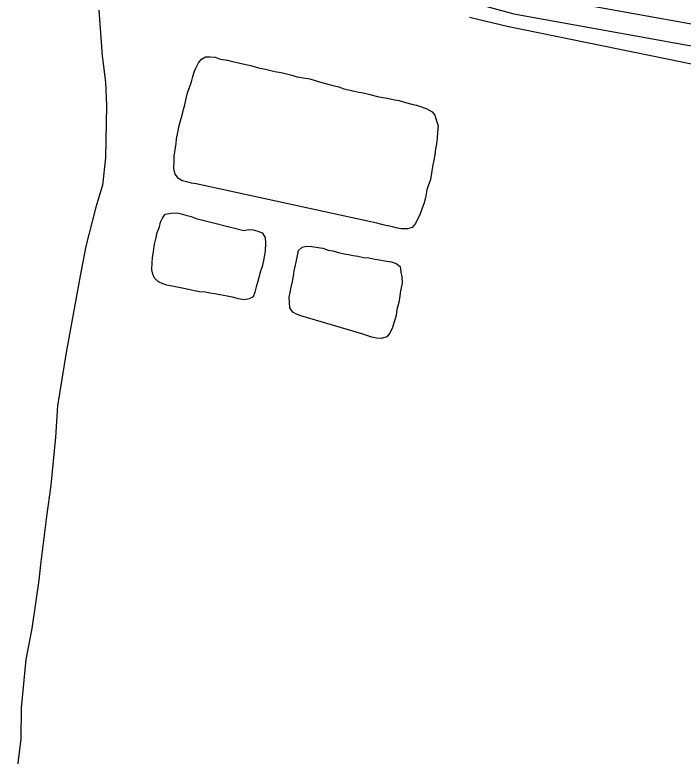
# Model space of a CAD drawing. Extents: x 3297735 to 3335592, y 670436 to 695807.
# Drawn here: x 3327382 to 3327849, y 679058 to 679575 of the extents above; entities that cross this region are included whole.
import ezdxf

# ---------------------------------------------------------------- set-up
doc = ezdxf.new("R2010")
doc.units = 0
for name, color, linetype in [('V-ROAD-CNTR', 7, 'Continuous'), ('V-SITE-VEGE', 7, 'Continuous'), ('V-TOPO-SHOR', 7, 'Continuous')]:
    doc.layers.add(name, color=color, linetype=linetype)

msp = doc.modelspace()

# ---------------------------------------------------------------- linework, layer by layer
at = {"layer": 'V-ROAD-CNTR'}
for points in [[(3328896.05, 679902.74), (3328795.37, 679593.8), (3328746.62, 679412.48), (3328728.21, 679397.14), (3328701.59, 679382.4), (3328678.8, 679378.94), (3328650.75, 679384.65), (3328498.98, 679422.53), (3328374.04, 679452.67), (3328034.23, 679536.43), (3327733.58, 679590.52), (3327588.2, 679630.26), (3327573.17, 679638.67), (3327557.84, 679655.96), (3327546.92, 679670.14), (3327530.91, 679700.35), (3327520.16, 679721.39), (3327512.72, 679735.94), (3327511.67, 679766.17)], [(3327506.94, 679714.3), (3327517.61, 679693.43), (3327534.26, 679661.99), (3327546.27, 679646.4), (3327563.63, 679626.82), (3327582.47, 679616.28), (3327730.27, 679575.88), (3328031.1, 679521.75), (3328370.48, 679438.1), (3328495.41, 679407.96), (3328647.44, 679370.01), (3328678.42, 679363.71), (3328706.5, 679367.98), (3328736.72, 679384.71), (3328759.88, 679404), (3328809.76, 679589.53), (3328909.86, 679896.69)]]:
    msp.add_lwpolyline(points, dxfattribs=at)
at = {"layer": 'V-SITE-VEGE'}
for p, q in [((3327440.26, 679578.36), (3327442.49, 679546.47)), ((3327442.49, 679546.47), (3327444.92, 679528.23)), ((3327444.92, 679528.23), (3327445.57, 679511.84)), ((3327445.57, 679511.84), (3327444.99, 679475.45)), ((3327444.99, 679475.45), (3327442.87, 679456.37)), ((3327442.87, 679456.37), (3327438.07, 679440.98)), ((3327438.07, 679440.98), (3327431.26, 679413.79)), ((3327431.26, 679413.79), (3327427.29, 679392.92)), ((3327427.29, 679392.92), (3327417.33, 679339.39)), ((3327417.33, 679339.39), (3327411.28, 679302.18)), ((3327411.28, 679302.18), (3327410.02, 679280.36)), ((3327410.02, 679280.36), (3327406.75, 679246.74)), ((3327406.75, 679246.74), (3327403.68, 679224.95)), ((3327403.68, 679224.95), (3327399.5, 679191.35)), ((3327399.5, 679191.35), (3327398.41, 679180.44)), ((3327398.41, 679180.44), (3327393.32, 679146.85)), ((3327393.32, 679146.85), (3327389.34, 679125.08)), ((3327389.34, 679125.08), (3327386.07, 679091.46)), ((3327386.07, 679091.46), (3327385.72, 679069.62)), ((3327385.72, 679069.62), (3327381.53, 679035.11))]:
    msp.add_line(p, q, dxfattribs=at)
at = {"layer": 'V-TOPO-SHOR'}
for points in [[(3328199.04, 679465.47), (3328093.27, 679489.22), (3327968.93, 679516.64), (3327847.52, 679542.23), (3327725.49, 679566.95), (3327699.28, 679573.41)], [(3327508.28, 679457.29), (3327505.02, 679457.64), (3327501.77, 679458.58), (3327498.51, 679459.23), (3327495.87, 679461.05), (3327493.54, 679464.06), (3327492.71, 679467.94), (3327492.79, 679473.28), (3327492.85, 679476.55), (3327493.51, 679480.99), (3327494.18, 679485.43), (3327494.53, 679488.69), (3327495.49, 679493.13), (3327496.46, 679497.87), (3327497.4, 679501.12), (3327498.36, 679505.26), (3327499.31, 679509.11), (3327500.25, 679512.36), (3327501.21, 679516.8), (3327502.16, 679520.64), (3327503.72, 679525.07), (3327504.96, 679528.32), (3327505.91, 679532.17), (3327506.85, 679535.12), (3327508.09, 679538.07), (3327509.93, 679541.6), (3327512.04, 679544.24), (3327514.75, 679545.98), (3327518.01, 679545.93), (3327521.57, 679545.58), (3327525.11, 679544.33), (3327530.15, 679543.66), (3327533.7, 679542.71), (3327537.84, 679541.75), (3327542.87, 679540.48), (3327546.42, 679539.83), (3327549.38, 679538.9), (3327552.63, 679537.95), (3327556.77, 679537.29), (3327560.32, 679536.34), (3327563.28, 679535.7), (3327567.73, 679535.04), (3327571.28, 679534.09), (3327575.12, 679533.14), (3327578.66, 679531.89), (3327583.11, 679531.23), (3327587.55, 679530.57), (3327591.39, 679529.32), (3327596.12, 679528.05), (3327601.15, 679526.48), (3327604.99, 679525.54), (3327607.96, 679524.89), (3327611.5, 679523.65), (3327615.94, 679522.69), (3327620.67, 679521.42), (3327624.82, 679520.76), (3327629.55, 679519.5), (3327634.87, 679518.23), (3327638.72, 679517.57), (3327641.98, 679516.92), (3327646.71, 679515.96), (3327649.97, 679515.31), (3327654.41, 679514.05), (3327658.84, 679512.79), (3327662.1, 679512.15), (3327665.64, 679510.9), (3327669.48, 679509.66), (3327673.01, 679507.52), (3327675.05, 679505.11), (3327676.18, 679501.23), (3327677.31, 679497.65), (3327676.94, 679493.2), (3327676.57, 679488.75), (3327676.22, 679485.2), (3327675.56, 679481.64), (3327674.91, 679477.49), (3327673.94, 679472.46), (3327673.29, 679469.2), (3327672.62, 679464.76), (3327671.96, 679460.32), (3327670.4, 679455.89), (3327669.46, 679452.93), (3327668.81, 679448.79), (3327667.54, 679444.05), (3327665.98, 679439.62), (3327664.43, 679435.49), (3327662.9, 679432.55), (3327661.37, 679429.6), (3327659.25, 679426.67), (3327655.96, 679425.83), (3327651.51, 679425.9), (3327647.96, 679426.55), (3327644.41, 679427.5), (3327640.86, 679428.15), (3327637.9, 679428.79), (3327634.35, 679429.74), (3327630.2, 679430.69), (3327626.95, 679431.34), (3327508.28, 679457.29)], [(3327541.61, 679424.69), (3327544.89, 679425.23), (3327548.15, 679425.18), (3327551.41, 679424.23), (3327554.35, 679423), (3327556.38, 679419.7), (3327556.62, 679415.83), (3327556.53, 679410.49), (3327555.89, 679407.53), (3327555.23, 679403.68), (3327554.28, 679399.54), (3327552.72, 679394.81), (3327552.08, 679391.85), (3327551.13, 679388.3), (3327550.19, 679385.35), (3327549.24, 679381.5), (3327548, 679378.26), (3327545.3, 679376.82), (3327542.02, 679376.27), (3327537.58, 679376.94), (3327534.63, 679377.88), (3327529.89, 679378.84), (3327524.86, 679379.81), (3327521.31, 679380.46), (3327517.75, 679380.82), (3327514.79, 679381.46), (3327510.64, 679381.83), (3327507.08, 679382.47), (3327502.94, 679383.43), (3327499.69, 679384.08), (3327496.13, 679384.73), (3327491.4, 679385.7), (3327487.84, 679386.35), (3327484.89, 679387.29), (3327481.94, 679388.82), (3327479.01, 679391.24), (3327477.87, 679394.22), (3327477.33, 679397.2), (3327477.41, 679402.25), (3327477.75, 679405.51), (3327478.42, 679409.96), (3327479.09, 679414.99), (3327480.36, 679419.73), (3327481.01, 679423.28), (3327482.55, 679427.11), (3327483.2, 679430.37), (3327484.73, 679433.32), (3327486.56, 679435.96), (3327490.73, 679436.79), (3327494.89, 679437.01), (3327497.85, 679436.37), (3327501.1, 679435.43), (3327504.65, 679434.48), (3327508.19, 679432.94), (3327541.61, 679424.69)], [(3327581.34, 679364.95), (3327578.39, 679366.19), (3327575.74, 679367.72), (3327573.71, 679370.72), (3327573.48, 679374.58), (3327573.24, 679378.15), (3327573.88, 679381.41), (3327574.53, 679384.96), (3327575.49, 679389.1), (3327576.14, 679392.65), (3327576.8, 679396.51), (3327577.75, 679400.35), (3327578.4, 679403.61), (3327579.05, 679407.16), (3327579.7, 679410.71), (3327582.41, 679413.05), (3327585.39, 679413.59), (3327588.95, 679413.54), (3327593.39, 679412.87), (3327596.65, 679412.22), (3327600.49, 679410.98), (3327603.75, 679410.33), (3327607.59, 679409.38), (3327611.73, 679408.42), (3327614.69, 679407.78), (3327617.95, 679407.13), (3327621.21, 679406.78), (3327625.06, 679405.83), (3327628.91, 679405.47), (3327631.87, 679404.83), (3327636.02, 679404.17), (3327641.35, 679403.19), (3327644.61, 679402.84), (3327647.86, 679401.6), (3327650.79, 679399.48), (3327651.32, 679395.61), (3327651.87, 679392.33), (3327652.09, 679387.88), (3327651.11, 679382.55), (3327650.46, 679378.99), (3327649.79, 679374.25), (3327648.53, 679369.52), (3327647.87, 679365.38), (3327646.61, 679360.94), (3327645.36, 679356.8), (3327643.51, 679352.97), (3327641.39, 679350.33), (3327637.81, 679349.2), (3327634.25, 679349.56), (3327631, 679350.2), (3327626.86, 679351.46), (3327623.9, 679352.4), (3327581.34, 679364.95)]]:
    msp.add_lwpolyline(points, dxfattribs=at)

doc.saveas('drawing.dxf')
